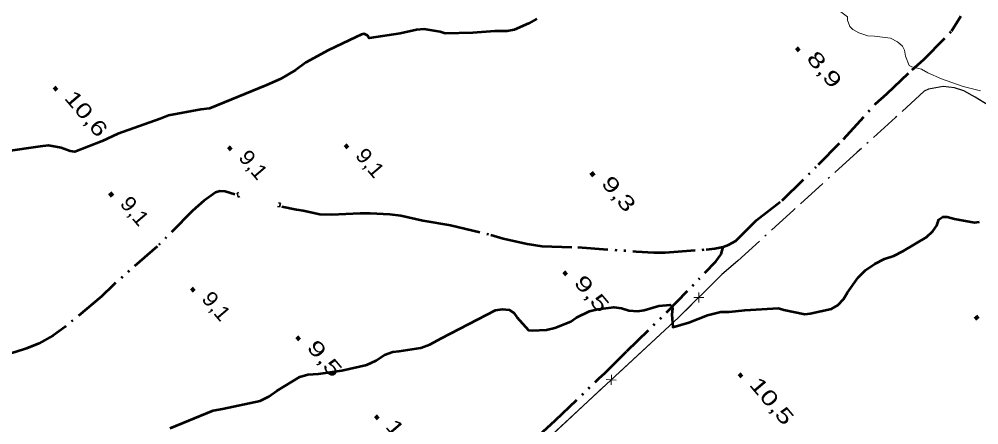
# Model space of a CAD drawing. Extents: x 386081 to 389416, y 5130568 to 5134082.
# Drawn here: x 386943.8 to 387135.3, y 5132704.2 to 5132785.2 of the extents above; entities that cross this region are included whole.
import ezdxf

# ---------------------------------------------------------------- set-up
doc = ezdxf.new("R2010")
doc.units = 0
doc.header["$LTSCALE"] = 1.2
doc.linetypes.add('DASH_DOUBLE_DOT', pattern=[9.2, 5, -1.2, 0.3, -1.2, 0.3, -1.2])
doc.linetypes.add('DOT_DASHED', pattern=[7.7, 5, -1.2, 0.3, -1.2])
for name, color, linetype, lineweight in [('1', 7, 'Continuous', 53), ('2', 7, 'Continuous', 13), ('26', 7, 'Continuous', 35), ('3', 7, 'Continuous', 140), ('37', 7, 'Continuous', 13), ('4', 7, 'DASH_DOUBLE_DOT', 53), ('41', 7, 'DOT_DASHED', 25)]:
    doc.layers.add(name, color=color, linetype=linetype, lineweight=lineweight)

msp = doc.modelspace()

# ---------------------------------------------------------------- linework, layer by layer
at = {"layer": '1'}
for points in [[(387047.1, 5132785.26), (387045.42, 5132784.3), (387042.59, 5132783.04), (387041.18, 5132782.83), (387038.72, 5132782.8), (387034.33, 5132782.44), (387028.8, 5132782.34), (387027.83, 5132782.67), (387024.62, 5132783.23), (387023.09, 5132783.05), (387019.82, 5132782.32), (387013.67, 5132781.43), (387013.34, 5132781.92), (387012.67, 5132782.29), (387012.09, 5132782.16), (387011.01, 5132781.57), (387005.56, 5132779.01), (387001.03, 5132776.55), (386998.97, 5132775.03), (386996, 5132773.26), (386993.19, 5132772.01), (386981.77, 5132767.38), (386980.08, 5132767.16), (386973.61, 5132765.98), (386971.98, 5132765.32), (386963.49, 5132762.3), (386960.39, 5132760.82), (386954.94, 5132758.72), (386953.98, 5132758.88), (386952.18, 5132759.54), (386949.66, 5132759.97), (386947.98, 5132759.8), (386941.06, 5132758.76)], [(386973.94, 5132703.58), (386982.53, 5132707.12), (386984.38, 5132707.45), (386991.88, 5132709.05), (386993.64, 5132709.9), (386995.24, 5132711.03), (386999.82, 5132713.82), (387001.4, 5132714.26), (387003.56, 5132714.42), (387008.21, 5132715.11), (387013.16, 5132716.2), (387015.05, 5132717.07), (387016.72, 5132718.22), (387018.36, 5132718.84), (387019.61, 5132718.95), (387023.99, 5132719.59), (387025.77, 5132720.26), (387028.07, 5132721.53), (387038.85, 5132727.09), (387040.24, 5132727.32), (387041.56, 5132727.21), (387042.52, 5132726.58), (387043.1, 5132725.74), (387045.43, 5132723.15), (387046.16, 5132723.08), (387049.02, 5132723.19), (387050.67, 5132723.63), (387053.86, 5132724.88), (387055.04, 5132725.69), (387057.6, 5132726.91), (387059.29, 5132727.3), (387062.48, 5132727.72), (387064.02, 5132727.55), (387065.49, 5132727.05), (387067.25, 5132726.91), (387068.53, 5132727.13), (387071.46, 5132727.98), (387073.68, 5132728.21), (387074.07, 5132727.92), (387074.16, 5132727.45), (387074.04, 5132726.24), (387074.25, 5132723.74), (387077.46, 5132724.66), (387081.19, 5132726.15), (387083.84, 5132726.76), (387085.49, 5132726.76), (387088.58, 5132727.09), (387095.32, 5132727.49), (387096.41, 5132727.17), (387100.59, 5132726.3), (387101.62, 5132726.44), (387105.87, 5132727.38), (387107.18, 5132728.13), (387108.29, 5132729.3), (387109.08, 5132730.63), (387111.24, 5132733.66), (387112.71, 5132735.08), (387114.53, 5132736.4), (387116.48, 5132737.4), (387118.33, 5132737.94), (387120.29, 5132738.94), (387124.88, 5132741.71), (387126.13, 5132742.86), (387126.94, 5132744.05), (387127.33, 5132745.19), (387128.12, 5132745.74), (387128.96, 5132745.78), (387130.45, 5132745.37), (387134.43, 5132744.62), (387135.46, 5132744.76)]]:
    msp.add_lwpolyline(points, dxfattribs=at)
at = {"layer": '2'}
msp.add_lwpolyline([(387105.81, 5132788.15), (387109.08, 5132785.65), (387109.1, 5132785.01), (387109.53, 5132783.73), (387110.16, 5132783.13), (387111.33, 5132782.47), (387113.14, 5132781.86), (387114.5, 5132781.8), (387117.66, 5132781.37), (387119.1, 5132780.7), (387120.07, 5132779.78), (387120.46, 5132778.99), (387120.66, 5132777.8), (387121.39, 5132775.93), (387121.92, 5132775.69), (387123.89, 5132775.19), (387125.1, 5132774.47), (387127.85, 5132773.26), (387132.17, 5132771.73), (387135.62, 5132770.88)], dxfattribs=at)
at = {"layer": '26'}
for p, q in [((386987.28, 5132750.48), (386987.67, 5132750.58)), ((386987.48, 5132749.69), (386987.28, 5132750.48)), ((386987.48, 5132749.69), (386987.87, 5132749.78)), ((386995.95, 5132748.47), (386995.58, 5132748.57)), ((386995.95, 5132748.47), (386995.75, 5132747.72)), ((386995.75, 5132747.72), (386995.38, 5132747.82))]:
    msp.add_line(p, q, dxfattribs=at)
at = {"layer": '3'}
for p, q in [((387098.92, 5132779.49), (387099.43, 5132778.88)), ((386950.83, 5132771.63), (386951.34, 5132771.02)), ((387008.89, 5132760.11), (387009.4, 5132759.5)), ((386985.59, 5132759.74), (386986.1, 5132759.13)), ((387057.97, 5132754.57), (387058.48, 5132753.96)), ((386961.93, 5132750.51), (386962.44, 5132749.9)), ((387052.5, 5132734.76), (387053.01, 5132734.15)), ((386978.22, 5132731.52), (386978.73, 5132730.91)), ((387134.61, 5132725.93), (387135.12, 5132725.32)), ((386999.21, 5132721.83), (386999.72, 5132721.22)), ((387087.5, 5132714.43), (387088.01, 5132713.82)), ((387014.91, 5132706.04), (387015.42, 5132705.43))]:
    msp.add_line(p, q, dxfattribs=at)
at = {"layer": '37'}
for p, q in [((387080.84, 5132731.08), (387084.05, 5132734.26)), ((387080.43, 5132729.66), (387078.42, 5132729.67)), ((387079.42, 5132728.67), (387079.43, 5132730.67)), ((387063.42, 5132714.58), (387070.76, 5132721.37)), ((387061.91, 5132712.22), (387061.99, 5132714.22)), ((387062.95, 5132713.18), (387060.95, 5132713.26)), ((387053.14, 5132705.07), (387060.48, 5132711.86)), ((387045.8, 5132698.28), (387053.14, 5132705.07))]:
    msp.add_line(p, q, dxfattribs=at)
for points in [[(386878.76, 5132545.22), (386893.86, 5132559.29), (386912.04, 5132576.44), (386947.01, 5132609.9), (386966.08, 5132628.58), (386986.5, 5132647.98), (387002.12, 5132661.95), (387004.89, 5132659.44), (387006.04, 5132660.44), (387041.04, 5132693.88), (387075.38, 5132725.65), (387084.05, 5132734.26)], [(387070.76, 5132721.37), (387075.38, 5132725.65), (387078.01, 5132728.26)]]:
    msp.add_lwpolyline(points, dxfattribs=at)
at = {"layer": '4'}
for points in [[(386996.2, 5132747.82), (386999.18, 5132747.2), (387000.48, 5132747.01), (387003.83, 5132746.25), (387006.14, 5132746.19), (387011.87, 5132746.5), (387013.86, 5132746.5), (387017.78, 5132746.3), (387019.95, 5132745.99), (387024.37, 5132745.04), (387029.9, 5132744.1), (387037.92, 5132742.16), (387040.4, 5132741.41), (387045.19, 5132740.34), (387048.11, 5132739.9), (387055.27, 5132739.69), (387066.9, 5132738.85), (387070.45, 5132738.66), (387072.69, 5132738.65), (387080.91, 5132739.25), (387082.6, 5132739.43), (387084.28, 5132739.78), (387085.34, 5132740.17), (387086.78, 5132740.97), (387090.91, 5132745.05), (387096.04, 5132749), (387103.3, 5132756.18), (387108.28, 5132761.28), (387114.71, 5132768.29), (387116.96, 5132770.27), (387121.97, 5132775.1), (387124.29, 5132777.14), (387129.84, 5132782.8), (387131.7, 5132785.81)], [(386986.83, 5132750.23), (386984.9, 5132750.79), (386983.85, 5132750.85), (386982.98, 5132750.61), (386980.67, 5132748.94), (386978.42, 5132746.96), (386971.36, 5132739.86), (386962.55, 5132732.14), (386960.24, 5132729.86), (386953, 5132723.81), (386950.63, 5132722.08), (386947.77, 5132720.48), (386945.28, 5132719.5), (386943.04, 5132718.76), (386940.61, 5132718.09), (386938.18, 5132717.54), (386934.64, 5132716.25), (386933.14, 5132715.51), (386931.59, 5132714.58), (386928.72, 5132712.36), (386927.35, 5132711.1)], [(387004.75, 5132661.98), (387006.56, 5132663.89), (387011.17, 5132668.2), (387015.1, 5132671.71), (387028.15, 5132684.22), (387033.7, 5132689.46), (387035.89, 5132691.37), (387038.46, 5132693.97), (387044.33, 5132699.4), (387046.77, 5132701.43), (387050.78, 5132705.09), (387059.49, 5132713.49), (387060.73, 5132714.6), (387065.07, 5132718.94), (387072.99, 5132726.63), (387082.85, 5132736.85), (387083.87, 5132738.29), (387084.28, 5132739.78)]]:
    msp.add_lwpolyline(points, dxfattribs=at)
at = {"layer": '41'}
msp.add_lwpolyline([(387137.16, 5132768.03), (387134.55, 5132769.65), (387132.31, 5132770.9), (387130.44, 5132771.52), (387129.32, 5132771.65), (387128.2, 5132771.78), (387125.27, 5132771.21), (387124.39, 5132770.84), (387118.7, 5132765.6), (387111, 5132758.62), (387098.36, 5132747.13), (387087.18, 5132736.95), (387084.05, 5132734.26)], dxfattribs=at)

# ---------------------------------------------------------------- texts
at = {"layer": '3'}
for s, width, p in [('8,9    ', 1.45, (387100.75, 5132777.27)), ('10,6   ', 1.35, (386952.66, 5132769.41)), ('9,1    ', 1.1, (386987.42, 5132757.52)), ('9,1    ', 1.1, (387010.72, 5132757.89)), ('9,3    ', 1.4, (387059.8, 5132752.35)), ('9,1    ', 1.1, (386963.76, 5132748.29)), ('9,5    ', 1.45, (387054.33, 5132732.54)), ('9,1    ', 1.1, (386980.05, 5132729.3)), ('9,5    ', 1.45, (387001.04, 5132719.61)), ('10,5   ', 1.4, (387089.33, 5132712.21)), ('10,6   ', 1.35, (387016.74, 5132703.82))]:
    msp.add_text(s, height=3, rotation=310.294, dxfattribs=dict(at, width=width)).set_placement(p)

doc.saveas('drawing.dxf')
